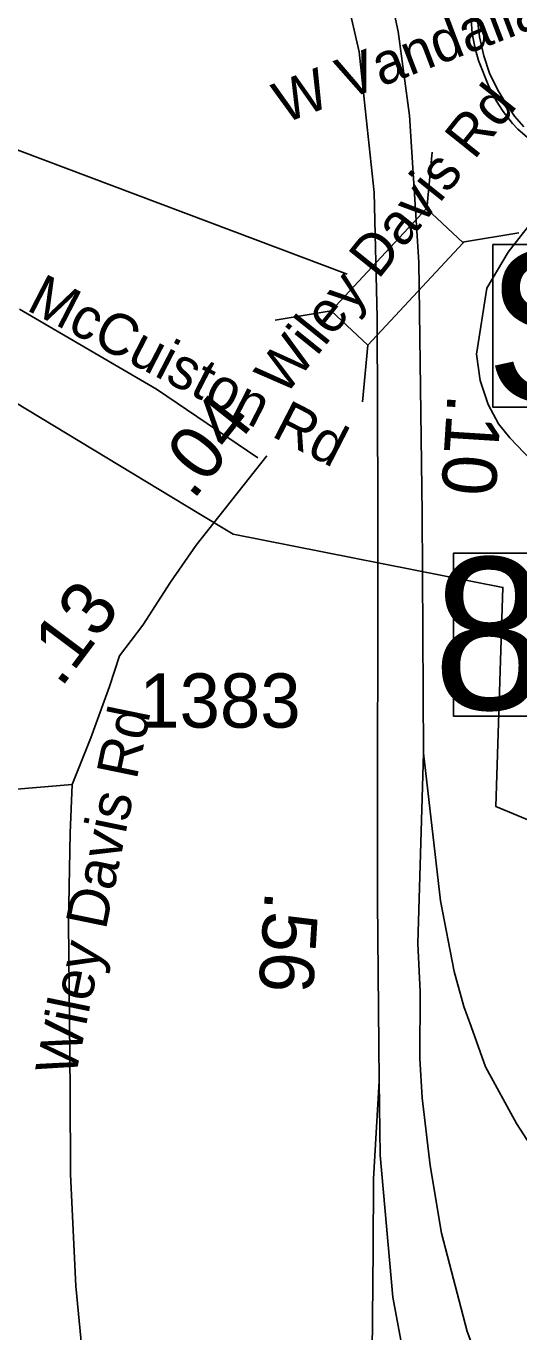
# Model space of a CAD drawing. Extents: x 1662474 to 1856135, y 779280 to 917889.
# Drawn here: x 1746839 to 1747974, y 823103 to 826111 of the extents above; entities that cross this region are included whole.
import ezdxf

# ---------------------------------------------------------------- set-up
doc = ezdxf.new("R2010")
doc.units = 0
for name, color, linetype in [('Exist Boundary Political City Limit New', 7, 'Continuous'), ('Exist Road Non-System Type 51', 7, 'Continuous'), ('Exist Road Non-System Type 51 Label', 7, 'Continuous'), ('Exist Road Primary Interstate Divided Center Attributed', 7, 'Continuous'), ('Exist Road Primary Interstate Mileage Hundredths English Label', 7, 'Continuous'), ('Exist Road Primary Interstate Ramp 1 Lane Attributed', 7, 'Continuous'), ('Exist Road Primary Interstate Shield CELL', 7, 'Continuous'), ('Exist Road Primary Interstate Structure Ovrhead Sign CELL', 7, 'Continuous'), ('Exist Road Primary Interstate Structure Standard Bridge Number Label', 7, 'Continuous'), ('Exist Road Secondary Mileage Hundredths English Label', 7, 'Continuous'), ('Exist Road Secondary Structure Standard Bridge CELL', 7, 'Continuous'), ('Exist Road Secondary Structure Standard Bridge Number Label', 7, 'Continuous'), ('Exist Road Secondary Type 51 Attributed', 7, 'Continuous'), ('Exist Road Secondary Type 51 Label', 7, 'Continuous'), ('Exist Road Secondary Type 51 Number Label', 7, 'Continuous'), ('Map Preparation Boundary City Limit Buffer Line', 7, 'Continuous')]:
    doc.layers.add(name, color=color, linetype=linetype)

msp = doc.modelspace()

# ---------------------------------------------------------------- linework, layer by layer
at = {"layer": 'Exist Boundary Political City Limit New'}
msp.add_lwpolyline([(1750124.9, 823666.5), (1749809.2, 823686.5), (1749811.5, 823850.8), (1749791, 824208.8), (1748030, 824268), (1747921, 824313.8), (1747937.6, 824818.1), (1747316.1, 824940.8), (1747236.8, 824988.7), (1746658.6, 825338)], dxfattribs=at)
at = {"layer": 'Exist Road Non-System Type 51'}
for points in [[(1748691.9, 824947.5), (1748508, 824998.9), (1748424.2, 825011), (1748321.6, 825026), (1748080.1, 825052.2), (1748019.8, 825093.7), (1747953.4, 825163), (1747927.1, 825194.8), (1747903.5, 825239.6), (1747885.4, 825294.8), (1747876.2, 825355.1), (1747900.4, 825507.4), (1747949.6, 825590.2), (1747985.1, 825635.9), (1748016.9, 825676.6), (1748072.9, 825735.9), (1748355.5, 825500.5)], [(1747372.8, 825116.8), (1747139.6, 825274.6), (1746823.9, 825459.2)]]:
    msp.add_lwpolyline(points, dxfattribs=at)
at = {"layer": 'Exist Road Primary Interstate Divided Center Attributed'}
for points in [[(1744001.3, 827661), (1744474.1, 827747.9), (1744682.8, 827770.5), (1744932.4, 827792.3), (1745162.1, 827797.5), (1745382.1, 827786.2), (1745636.1, 827758.3), (1745846.9, 827728.6), (1746162.2, 827655.3), (1746492.9, 827551.4), (1746719.6, 827452.2), (1746903.9, 827343.6), (1747086.9, 827194.8), (1747273.5, 827003.5), (1747431.7, 826802.7), (1747559.3, 826568.9), (1747613.6, 826410.7), (1747672.6, 826209.9), (1747696.3, 826098.9), (1747722.2, 825905.2), (1747743.5, 825567.5)], [(1744006.2, 827547.9), (1744267, 827604.8), (1744542.9, 827647.8), (1744778, 827682.5), (1745021.2, 827705), (1745317.9, 827702.6), (1745575.3, 827676.6), (1745816.2, 827636.5), (1746200, 827546.7), (1746511.8, 827442.8), (1746733.8, 827331.8), (1746936.9, 827199.5), (1747091.6, 827064.9), (1747247.5, 826880.7), (1747391.6, 826668.1), (1747497.9, 826453.2), (1747562.8, 826243), (1747605.9, 826051.7), (1747620.1, 825921.7), (1747640.8, 825728.1), (1747647.8, 825439.9)], [(1747743.5, 825567.5), (1747751.2, 824988.8), (1747754.7, 824436.1)], [(1747647.8, 825439.9), (1747649.6, 825012.4), (1747648.4, 824096), (1747652.5, 823680.7)], [(1747754.7, 824436.1), (1747741.7, 823997.8), (1747746.7, 823886.8), (1747745.8, 823732.6), (1747751.2, 823642.6), (1747770.1, 823486.7), (1747796.1, 823330.8), (1747855.1, 823104.1), (1747946, 822863.2)], [(1747652.5, 823680.7), (1747654.3, 823510.3), (1747684.1, 823183.5), (1747714.2, 823018.2), (1747749.6, 822863.5), (1747781.5, 822765.5), (1747827.6, 822633.2), (1747896.1, 822470.2), (1747967.5, 822319.1), (1748045.5, 822173.8), (1748117.5, 822064), (1748139, 822031.8)]]:
    msp.add_lwpolyline(points, dxfattribs=at)
at = {"layer": 'Exist Road Primary Interstate Ramp 1 Lane Attributed'}
for points in [[(1747754.7, 824436.1), (1747793.7, 824096), (1747825.2, 823933.4), (1747847.6, 823853.1), (1747864.2, 823807), (1747897.6, 823713.4), (1747968.5, 823583.5), (1748072.4, 823422.9), (1748157.4, 823319), (1748300.3, 823191.4), (1748481.5, 823055.4)], [(1747636.6, 823056), (1747638.3, 823292.8), (1747639.2, 823455.7), (1747652.5, 823680.7)]]:
    msp.add_lwpolyline(points, dxfattribs=at)
at = {"layer": 'Exist Road Primary Interstate Shield CELL'}
for points in [[(1747862, 826158.7), (1747866.8, 826094.2), (1747873.8, 826059.9), (1747881, 826032.1), (1747904.9, 825972), (1747922.9, 825938.4), (1747938.3, 825914.2), (1747959.8, 825887.1), (1747971.5, 825874.1), (1748016.3, 825835)], [(1747985.4, 825878.8), (1747963.9, 825904), (1747943.9, 825933.3), (1747926, 825963.4), (1747906.9, 826003.1), (1747893.5, 826043), (1747883.7, 826086.1), (1747877.1, 826138.7)]]:
    msp.add_lwpolyline(points, dxfattribs=at)
at = {"layer": 'Exist Road Primary Interstate Structure Ovrhead Sign CELL'}
msp.add_lwpolyline([(1747913.9, 825607.8), (1749493.9, 825607.8), (1749493.9, 825233.7), (1747913.9, 825233.7)], close=True, dxfattribs=at)
at = {"layer": 'Exist Road Primary Interstate Structure Standard Bridge Number Label'}
msp.add_lwpolyline([(1748690.1, 824897.1), (1747823.6, 824897.1), (1747823.6, 824521.4), (1748690.1, 824521.4)], close=True, dxfattribs=at)
at = {"layer": 'Exist Road Secondary Structure Standard Bridge CELL'}
for p, q in [((1747761.9, 825690.4), (1747774.3, 825821.1)), ((1747844.7, 825613.3), (1747974.2, 825634.8)), ((1747412.4, 825433.5), (1747541.8, 825455)), ((1747614.2, 825245.4), (1747626.6, 825376.1))]:
    msp.add_line(p, q, dxfattribs=at)
msp.add_lwpolyline([(1747541.8, 825455), (1747761.5, 825690.8), (1747846.2, 825611.8), (1747626.6, 825376.1)], close=True, dxfattribs=at)
at = {"layer": 'Exist Road Secondary Structure Standard Bridge Number Label'}
msp.add_line((1747578.4, 825539.6), (1745522.2, 826313.9), dxfattribs=at)
at = {"layer": 'Exist Road Secondary Type 51 Attributed'}
for points in [[(1746197.9, 825357.5), (1746185.5, 825116), (1746173.2, 824973.8), (1746165, 824832), (1746152.5, 824665.1), (1746142.1, 824513.8), (1746137.3, 824389.1), (1746138.4, 824363.8), (1746144, 824344.8), (1746159.1, 824325.2), (1746172.7, 824318.3), (1746187.2, 824312.1), (1746206.1, 824311.1), (1746260.4, 824314.8), (1746488.1, 824328.8), (1746664.4, 824337.6), (1746808.3, 824352.3), (1746944.8, 824363.8)], [(1747393.4, 825121.1), (1747230.4, 824915.6), (1747171.3, 824830.6), (1747107.6, 824731.4), (1747054.4, 824660.5), (1747030.8, 824589.7), (1746988.3, 824471.6), (1746944.8, 824363.8)], [(1746944.8, 824363.8), (1746940.4, 824252.4), (1746936.5, 824046.3), (1746938.9, 823818.3), (1746940.1, 823657.7), (1746941.3, 823466.3), (1746953.7, 823208.3), (1746963.7, 823105), (1746972.6, 823008.9), (1746981.7, 822809.5), (1746997.1, 822538.7), (1746995, 822461.4), (1746987.9, 822404.1), (1746979.7, 822357.5), (1746965.5, 822303.7), (1746952.5, 822271.3), (1746929.5, 822221.9), (1746901.4, 822163.2), (1746772.8, 821980.7)]]:
    msp.add_lwpolyline(points, dxfattribs=at)
at = {"layer": 'Map Preparation Boundary City Limit Buffer Line'}
msp.add_lwpolyline([(1750124.9, 823666.5), (1749809.2, 823686.5), (1749811.5, 823850.8), (1749791, 824208.8), (1748030, 824268), (1747921, 824313.8), (1747937.6, 824818.1), (1747316.1, 824940.8), (1747236.8, 824988.7), (1746658.6, 825338)], dxfattribs=at)

# ---------------------------------------------------------------- texts
at = {"layer": 'Exist Road Non-System Type 51 Label'}
for s, rotation, p in [('W Vandalia Rd', 20.8309, (1747432.5, 825885.8)), ('Wiley Davis Rd', 51.2567, (1747433.7, 825255.9)), ('McCuiston Rd', 332.744, (1746836.7, 825458.5))]:
    msp.add_text(s, height=95, rotation=rotation, dxfattribs=at).set_placement(p)
at = {"layer": 'Exist Road Primary Interstate Mileage Hundredths English Label'}
for s, p in [('.10', (1747810.1, 825266.1)), ('.56', (1747389.4, 824120.8))]:
    msp.add_text(s, height=125, rotation=266.3749, dxfattribs=at).set_placement(p)
at = {"layer": 'Exist Road Primary Interstate Structure Ovrhead Sign CELL'}
msp.add_text('S1053', height=350, dxfattribs=at).set_placement((1747897.9, 825245.3))
at = {"layer": 'Exist Road Primary Interstate Structure Standard Bridge Number Label'}
msp.add_text('877', height=350, dxfattribs=at).set_placement((1747776.2, 824537))
at = {"layer": 'Exist Road Secondary Mileage Hundredths English Label'}
for s, rotation, p in [('.04', 51.5819, (1747223.5, 825017)), ('.13', 53.1301, (1746919.3, 824584.5))]:
    msp.add_text(s, height=125, rotation=rotation, dxfattribs=at).set_placement(p)
at = {"layer": 'Exist Road Secondary Type 51 Label'}
msp.add_text('Wiley Davis Rd', height=95, rotation=78.3729, dxfattribs=at).set_placement((1746952.6, 823688.5))
at = {"layer": 'Exist Road Secondary Type 51 Number Label'}
msp.add_text('1383', height=125, dxfattribs=at).set_placement((1747099.6, 824495.1))

doc.saveas('drawing.dxf')
